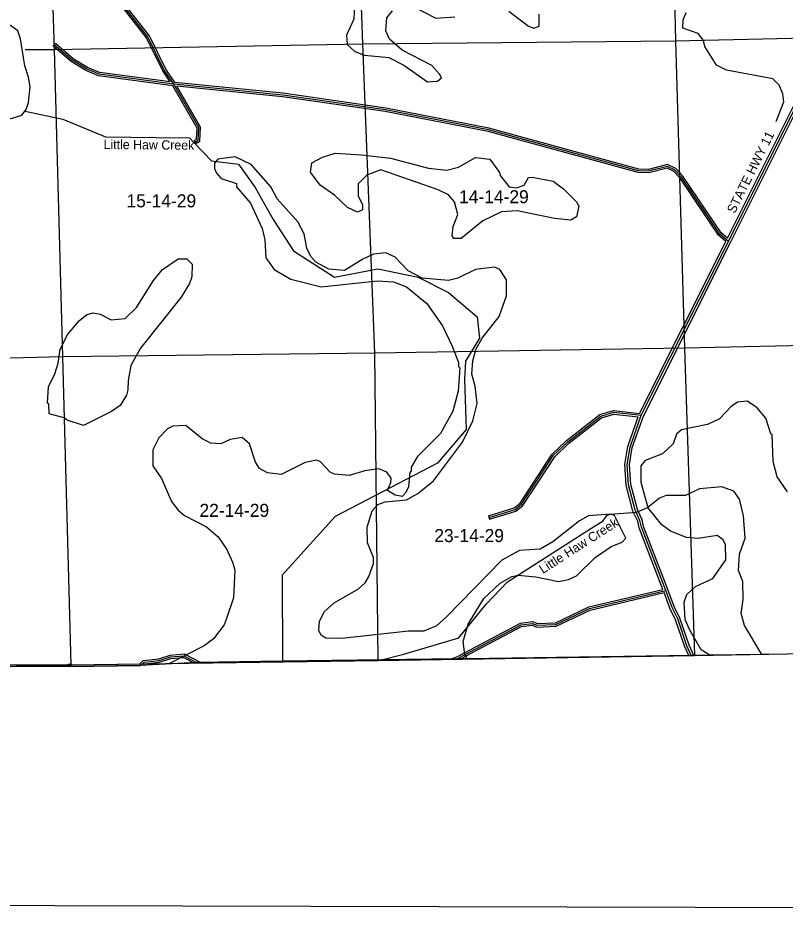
# Model space of a CAD drawing. Extents: x 457167 to 656239, y 1787309 to 1969297.
# Drawn here: x 538237 to 551499, y 1787373 to 1802811 of the extents above; entities that cross this region are included whole.
import ezdxf

# ---------------------------------------------------------------- set-up
doc = ezdxf.new("R2010")
doc.units = 0
for name, color, linetype in [('Level 1', 7, 'Continuous'), ('Level 10', 7, 'Continuous'), ('Level 2', 7, 'Continuous'), ('Level 22', 7, 'Continuous'), ('Level 23', 7, 'Continuous'), ('Level 28', 7, 'Continuous'), ('Level 31', 7, 'Continuous'), ('Level 32', 7, 'Continuous'), ('Level 34', 7, 'Continuous'), ('Level 41', 7, 'Continuous'), ('Level 5', 7, 'Continuous'), ('Level 63', 7, 'Continuous'), ('Level 7', 7, 'Continuous')]:
    doc.layers.add(name, color=color, linetype=linetype)

msp = doc.modelspace()

# ---------------------------------------------------------------- linework, layer by layer
at = {"layer": 'Level 1'}
for p, q in [((538702.035, 1807635.269), (538861.716, 1802263.689)), ((544199.322, 1802359.816), (544019.338, 1807683.474)), ((549446.786, 1807768.911), (549606.588, 1802415.358)), ((549606.588, 1802415.358), (554912.4, 1802537.764)), ((544199.322, 1802359.816), (549606.588, 1802415.358)), ((549606.588, 1802415.358), (549760.679, 1797103.914)), ((538362.173, 1802261.431), (538861.716, 1802263.689)), ((538861.716, 1802263.689), (544199.322, 1802359.816)), ((538861.716, 1802263.689), (539007.83, 1796954.308)), ((544409.155, 1797017.906), (544199.322, 1802359.816)), ((555068.435, 1797218.293), (549760.679, 1797103.914)), ((544409.155, 1797017.906), (539007.83, 1796954.308)), ((549760.679, 1797103.914), (544409.155, 1797017.906)), ((544463.32, 1791703.206), (544409.155, 1797017.906)), ((549760.679, 1797103.914), (549934.75, 1791792.318)), ((539007.83, 1796954.308), (536681.69, 1796896.937)), ((539007.83, 1796954.308), (539151.825, 1791626.914)), ((549934.75, 1791792.318), (555198.428, 1791889.001)), ((544463.32, 1791703.206), (549934.75, 1791792.318)), ((536664.716, 1791583.373), (539151.825, 1791626.914)), ((539151.825, 1791626.914), (544463.32, 1791703.206))]:
    msp.add_line(p, q, dxfattribs=at)
at = {"layer": 'Level 10'}
msp.add_lwpolyline([(551522.269, 1791814.001), (551093.262, 1791807.996), (550209.249, 1791795.984), (549877.244, 1791789.98), (546000.186, 1791735.932), (545818.184, 1791733.93), (544524.165, 1791715.913), (542812.139, 1791691.892), (541325.116, 1791671.874), (540358.103, 1791615.861), (539140.085, 1791598.846), (538079.069, 1791605.833), (536665.047, 1791615.816), (536664.819, 1791615.811)], dxfattribs=at)
at = {"layer": 'Level 22'}
for p, q in [((550520.034, 1798947.821), (553360.949, 1804642.301)), ((549011.442, 1795942.374), (550520.034, 1798947.821))]:
    msp.add_line(p, q, dxfattribs=at)
for points in [[(548922.794, 1794267.043), (548906.945, 1794300.178), (548791.515, 1794742.312), (548767.33, 1795092.553), (548818.249, 1795392.762), (549011.442, 1795942.374)], [(549436.751, 1792915.073), (549014.519, 1794008.242), (548989.982, 1794125.036), (548922.794, 1794267.043)], [(549877.732, 1791790.221), (549801.035, 1791955.523), (549643.886, 1792422.864), (549544.333, 1792623.14), (549436.751, 1792915.073)]]:
    msp.add_lwpolyline(points, dxfattribs=at)
at = {"layer": 'Level 23'}
for p, q in [((550502.28, 1799001.834), (553319.245, 1804648.311)), ((550555.828, 1798929.964), (553396.743, 1804624.444)), ((548983.35, 1795975.573), (550474.698, 1798946.666)), ((549048.335, 1795926.706), (550555.784, 1798929.876))]:
    msp.add_line(p, q, dxfattribs=at)
for points in [[(548886.635, 1794249.936), (548869.209, 1794286.371), (548751.866, 1794735.826), (548727.095, 1795094.548), (548779.381, 1795402.811), (548960.37, 1795917.7)], [(548958.879, 1794284.301), (548944.681, 1794313.986), (548831.162, 1794748.799), (548807.564, 1795090.559), (548857.116, 1795382.712), (549048.335, 1795926.706)], [(549386.569, 1792933.977), (548976.039, 1793996.851), (548951.806, 1794112.194), (548886.635, 1794249.936)], [(549474.285, 1792928.904), (549053, 1794019.635), (549028.159, 1794137.879), (548958.951, 1794284.15)], [(549834.026, 1791789.378), (549763.823, 1791940.686), (549606.845, 1792407.515), (549507.549, 1792607.275), (549408.004, 1792877.4)], [(549921.569, 1791790.781), (549838.247, 1791970.361), (549680.926, 1792438.212), (549581.116, 1792639.005), (549474.285, 1792928.904)]]:
    msp.add_lwpolyline(points, dxfattribs=at)
at = {"layer": 'Level 31'}
for p, q in [((538079.282, 1791605.884), (539140.147, 1791598.557)), ((539140.147, 1791598.557), (539138.05, 1791641.836)), ((539140.147, 1791598.557), (540358.293, 1791615.867))]:
    msp.add_line(p, q, dxfattribs=at)
for points in [[(540931.94, 1801665.826), (540765.962, 1801908.149), (540484.024, 1802483.913), (539794.388, 1803369.301), (539753.408, 1803619.605), (539711.96, 1803719.731), (539663.212, 1804136.6), (539257.932, 1805421.469), (539100.687, 1805797.225), (539067.661, 1805938.78), (538694.324, 1806623.57), (538603.077, 1806798.762), (538411.851, 1807007.722)], [(540931.94, 1801665.826), (539640.429, 1801835.999), (539423.943, 1801928.306), (539174.169, 1802078.901), (538866.425, 1802346.403)], [(550520.034, 1798947.821), (550370.23, 1799073.331), (549705.767, 1800058.456), (549589.445, 1800183.874), (549464.644, 1800242.773), (549139.234, 1800160.067), (548964.239, 1800168.931), (546373.529, 1800876.049), (544590.6, 1801222.762), (542815.395, 1801477.539), (540931.94, 1801665.826)], [(541297.275, 1800664.079), (541354.55, 1800697.643), (541363.503, 1800914.338), (540931.94, 1801665.826)], [(546380.66, 1794173.676), (546831.285, 1794314.172), (546939.96, 1794405.489), (547492.41, 1795246.04), (547734.765, 1795478.786), (548311.24, 1795927.656), (548536.208, 1795993.552), (549011.442, 1795942.374)], [(545818.359, 1791733.946), (545857.624, 1791749.102), (545959.822, 1791803.345), (546934.523, 1792321.569), (547134.522, 1792346.076), (547209.357, 1792312.406), (547534.646, 1792328.189), (548118.957, 1792601.765), (549436.751, 1792915.073)], [(540358.293, 1791615.867), (540417.146, 1791674.591), (540678.072, 1791703.606), (540874.375, 1791767.726), (541105.937, 1791787.742), (541324.645, 1791671.802)]]:
    msp.add_lwpolyline(points, dxfattribs=at)
at = {"layer": 'Level 32'}
for p, q in [((538846.744, 1802323.761), (538886.107, 1802369.046)), ((541282.107, 1800689.962), (541312.443, 1800638.196)), ((546371.73, 1794202.316), (546389.59, 1794145.035)), ((538079.49, 1791635.883), (539108.648, 1791628.776)), ((539108.085, 1791640.383), (539168.015, 1791643.288)), ((539108.648, 1791628.776), (539108.085, 1791640.383)), ((539168.71, 1791628.966), (539168.015, 1791643.288)), ((539168.71, 1791628.966), (540345.71, 1791645.691))]:
    msp.add_line(p, q, dxfattribs=at)
for points in [[(540869.188, 1801704.353), (540739.978, 1801892.996), (540458.447, 1802467.929), (539766.018, 1803356.902), (539724.362, 1803611.335), (539682.647, 1803712.107), (539633.745, 1804130.288), (539229.731, 1805411.145), (539072.041, 1805787.961), (539039.371, 1805927.996), (538667.848, 1806609.459), (538578.287, 1806781.412), (538450.624, 1806920.916)], [(540948.809, 1801694.289), (540791.946, 1801923.301), (540509.601, 1802499.897), (539822.759, 1803381.701), (539782.455, 1803627.875), (539741.275, 1803727.355), (539692.679, 1804142.911), (539286.133, 1805431.794), (539129.332, 1805806.488), (539095.952, 1805949.564), (538720.8, 1806637.681), (538627.866, 1806816.111), (538451.847, 1807008.455)], [(540913.314, 1801638.019), (539632.44, 1801806.791), (539410.248, 1801901.532), (539156.45, 1802054.552), (538846.744, 1802323.761)], [(540869.188, 1801704.353), (539648.419, 1801865.206), (539437.638, 1801955.081), (539191.887, 1802103.25), (538886.107, 1802369.046)], [(541282.107, 1800689.962), (541325.25, 1800715.246), (541333.17, 1800906.915), (540913.314, 1801638.02)], [(550502.28, 1799001.834), (550392.737, 1799093.611), (549729.342, 1800077.156), (549607.495, 1800208.529), (549467.7, 1800274.505), (549136.23, 1800190.259), (548969.003, 1800198.729), (546380.351, 1800905.285), (544595.598, 1801252.352), (542819.02, 1801507.327), (540948.808, 1801694.289)], [(550474.698, 1798946.666), (550347.722, 1799053.051), (549682.193, 1800039.756), (549571.394, 1800159.219), (549461.587, 1800211.042), (549142.236, 1800129.876), (548959.475, 1800139.133), (546366.706, 1800846.814), (544585.604, 1801193.171), (542811.77, 1801447.751), (540987.013, 1801630.169)], [(541312.443, 1800638.196), (541383.849, 1800680.041), (541393.835, 1800921.761), (540987.013, 1801630.169)], [(546371.73, 1794202.316), (546816.601, 1794341.018), (546917.3, 1794425.634), (547469.195, 1795265.339), (547715.106, 1795501.501), (548297.32, 1795954.839), (548533.494, 1796024.019), (548983.35, 1795975.573)], [(546389.59, 1794145.035), (546845.97, 1794287.326), (546962.62, 1794385.344), (547515.625, 1795226.741), (547754.423, 1795456.071), (548325.161, 1795900.472), (548538.921, 1795963.086), (548960.37, 1795917.699)], [(545731.896, 1791732.728), (545845.145, 1791776.443), (545945.749, 1791829.839), (546925.352, 1792350.67), (547139.19, 1792376.874), (547215.098, 1792342.72), (547527.283, 1792357.867), (548109.024, 1792630.241), (549386.57, 1792933.977)], [(545894.614, 1791734.771), (545973.896, 1791776.851), (546943.695, 1792292.468), (547129.855, 1792315.28), (547203.616, 1792282.091), (547542.009, 1792298.51), (548128.891, 1792573.29), (549408.005, 1792877.401)], [(540345.71, 1791645.691), (540403.391, 1791703.248), (540671.69, 1791733.081), (540868.348, 1791797.317), (541112.17, 1791818.393), (541386.993, 1791672.707)], [(540403.39, 1791618.484), (540430.901, 1791645.936), (540684.455, 1791674.13), (540880.404, 1791738.135), (541099.704, 1791757.091), (541266.826, 1791668.497)]]:
    msp.add_lwpolyline(points, dxfattribs=at)
at = {"layer": 'Level 5'}
for points in [[(536692.64, 1800325.105), (536692.921, 1800325.298), (536868.532, 1800499.803), (537043.954, 1800615.957), (537678.56, 1800939.04), (538304.368, 1801128.78), (538379.728, 1801228.592), (538421.768, 1801345.165), (538447.655, 1801620.199), (538423.204, 1801786.991), (538357.11, 1801978.924), (538283.585, 1802446.01), (538234.023, 1802587.891), (538109.24, 1802679.981), (537784.683, 1802847.73)], [(551342.098, 1801020.568), (551476.557, 1801361.935), (551460.315, 1801495.377), (551394.113, 1801645.628), (551286.07, 1801754.359), (550486.276, 1801906.961), (550311.473, 1801990.881), (550112.447, 1802316.623), (550087.735, 1802416.754), (549996.463, 1802542.055), (549729.998, 1802634.603), (549738.757, 1802776.326), (549789.196, 1802901.208)], [(538361.366, 1801197.471), (539016.365, 1801058.329), (539753.738, 1800753.491), (540629.758, 1800745.326), (541201.015, 1800738.114), (541281.095, 1800654.597)], [(541281.095, 1800654.597), (541586.167, 1800337.307), (542051.765, 1800283.161), (542337.455, 1799879.393), (542649.167, 1799328.644), (543001.714, 1798783.956), (543709.391, 1798332.02), (544456.798, 1798474.508), (545153.616, 1798331.35), (545683.011, 1798062.52), (546173.723, 1797646.543), (546213.435, 1797272.983), (545974.745, 1796876.605), (545959.145, 1796559.205), (545988.485, 1795694.417), (545488.436, 1795116.634), (543721.52, 1794195.01), (542803.987, 1793179.984), (542812.24, 1791692.003)], [(551094.271, 1791808.01), (550797.473, 1792310.819), (550739.77, 1792519.421), (550773.898, 1792761.076), (550766.545, 1793069.521), (550692.102, 1793261.512), (550709.7, 1793544.887), (550810.619, 1793819.652), (550778.485, 1794203.218), (550712.74, 1794495.221), (550613.128, 1794628.922), (550404.954, 1794704.611), (550021.379, 1794672.476), (549779.236, 1794556.551), (549445.791, 1794557.597), (549328.95, 1794507.965), (549128.358, 1794350.2)], [(548143.527, 1793986.542), (548352.359, 1794119.267), (548419.309, 1794210.739), (548477.76, 1794235.581)], [(548477.76, 1794235.581), (548928.016, 1794267.496), (549128.358, 1794350.2)], [(544524.946, 1791715.925), (544905.995, 1791815.911), (545861.842, 1792098.896), (546329.729, 1792679.688), (546702.963, 1793064.039), (548139.21, 1793985.664)]]:
    msp.add_lwpolyline(points, dxfattribs=at)
at = {"layer": 'Level 63'}
msp.add_lwpolyline([(536651.603, 1787478.526), (576514.525, 1787372.776), (576611.219, 1832825.663), (536796.799, 1832931.691), (536651.603, 1787478.526)], dxfattribs=at)
at = {"layer": 'Level 7'}
for points in [[(544054.227, 1803044.53), (544045.07, 1802786.096), (543919.14, 1802511.43), (543926.992, 1802353.007), (544059.975, 1802227.537), (544226.509, 1802168.658), (544651.525, 1802125.603), (544909.53, 1801991.404), (545317.09, 1801706.665), (545492.182, 1801714.447), (545559.073, 1801772.599), (545525.921, 1801839.39), (545393.028, 1801989.87), (544876.998, 1802249.927), (544660.882, 1802442.348), (544594.65, 1802584.299), (544612.008, 1802809.313), (544712.469, 1802934.026)], [(545079.464, 1802999.571), (545462.311, 1802806.593), (545787.516, 1802830.587)], [(546721.48, 1802927.651), (547062.447, 1802668.121), (547154.049, 1802634.481), (547245.85, 1802667.523), (547246.538, 1802875.936)], [(548477.76, 1794235.581), (548102.534, 1794203.415), (547943.883, 1794120.582), (547484.209, 1793755.221), (547267.067, 1793630.856), (546908.512, 1793607.001), (546599.549, 1793441.255), (545646.064, 1792460.609), (545470.513, 1792302.774), (545253.48, 1792211.76), (544986.716, 1792212.616), (543835.88, 1792082.891), (543560.816, 1792092.117), (543485.925, 1792134.057), (543436.163, 1792217.548), (543453.361, 1792384.241), (543537.281, 1792550.704), (543704.462, 1792700.208), (544122.066, 1792940.647), (544239.097, 1793048.631), (544306.147, 1793156.803), (544381.896, 1793381.657), (544382.225, 1793481.689), (544283.011, 1793740.411), (544275.518, 1794007.206), (544359.767, 1794290.381), (544460.167, 1794398.423), (544585.369, 1794448.046), (544952.264, 1794480.211), (545152.696, 1794587.965), (545420.148, 1794812.191), (545922.449, 1795477.498), (546098.688, 1795843.736), (546174.666, 1796143.581), (546142.303, 1796443.815), (546084.6, 1796652.387), (546102.028, 1796885.771), (546152.637, 1797077.345), (546261.657, 1797277.059), (546554.608, 1797651.268), (546680.796, 1798009.346), (546681.684, 1798284.44), (546565.53, 1798459.861), (546473.958, 1798501.841), (546148.714, 1798461.166), (545839.81, 1798312.13), (545681.258, 1798270.937), (545222.931, 1798314.092), (544981.566, 1798439.891), (544757.24, 1798674.022), (544599.077, 1798749.571), (544382.245, 1798725.248), (544198.582, 1798642.475), (543881.18, 1798443.388), (543614.485, 1798469.245), (543389.8, 1798586.674), (543298.428, 1798687.004), (543232.155, 1798828.946), (543182.962, 1799079.199), (543075.239, 1799287.931), (542718.03, 1799680.882), (542610.336, 1799889.654), (542269.767, 1800274.196), (541995.091, 1800408.465), (541694.857, 1800367.73), (541636.267, 1800301.228), (541636.008, 1800209.537), (541669.06, 1800126.036), (541752.131, 1800034.076), (542018.626, 1799949.868), (542018.467, 1799891.517), (542259.303, 1799607.326), (542458, 1799173.181), (542507.363, 1798972.949), (542523.046, 1798664.475), (542664.15, 1798463.943), (542955.356, 1798296.304), (543480.116, 1798161.229), (544455.83, 1798266.492), (544730.854, 1798248.966), (544955.678, 1798164.886), (545304.886, 1797872.006), (545578.735, 1797487.654), (545744.35, 1797137.011), (545851.805, 1796853.218), (545851.615, 1796786.526), (545876.526, 1796761.446), (545850.24, 1796361.371), (545757.421, 1796011.544), (545539.472, 1795628.756), (545146.39, 1795229.865), (545037.43, 1795046.821), (545037.23, 1794980.13), (545012.13, 1794955.189), (544986.332, 1794705.195), (544944.323, 1794605.292), (544877.432, 1794538.831), (544760.79, 1794564.2), (544627.637, 1794639.649), (544686.457, 1794781.172), (544686.716, 1794856.203)], [(551167.345, 1795894.278), (551009.55, 1796078.169), (550843.186, 1796187.089), (550676.395, 1796170.946), (550567.793, 1796096.244), (550367.032, 1795880.158), (550158.3, 1795780.774), (549707.844, 1795690.507), (549624.254, 1795615.746), (549565.345, 1795449.222), (549381.383, 1795274.747), (549080.92, 1795158.981), (549005.6, 1795067.509), (549004.682, 1794784.075), (549128.358, 1794350.2)], [(544686.716, 1794856.203), (544611.985, 1794956.464), (544478.801, 1795015.243), (544236.948, 1794982.68), (543961.585, 1794900.205), (543711.571, 1794925.992), (543636.64, 1794959.602), (543470.465, 1795135.182), (543403.914, 1795168.732), (543203.711, 1795127.699), (542786.207, 1794920.601), (542552.883, 1794946.358), (542411.4, 1795021.848), (542345.068, 1795130.419), (542237.714, 1795447.552), (542112.99, 1795556.312), (541904.488, 1795523.629), (541745.876, 1795449.126), (541570.844, 1795458.014), (541421.02, 1795533.533), (541138.334, 1795767.834), (540913.19, 1795751.881), (540821.36, 1795710.489), (540670.819, 1795552.595), (540570.1, 1795344.481), (540569.212, 1795069.376), (540718.576, 1794852.175), (540892.363, 1794451.481), (541008.616, 1794301.04), (541116.689, 1794209.01), (541499.536, 1794016.061), (541699.051, 1793840.351), (541848.415, 1793623.12), (541947.769, 1793406.078), (541989.021, 1793272.566), (541962.475, 1792789.128), (541836.217, 1792414.381), (541802.577, 1792322.82), (541618.427, 1792081.653), (541459.616, 1791957.1), (540844.34, 1791644.026)], [(551538.422, 1794617.613), (551364.177, 1794876.626), (551290.003, 1795143.618), (551274.809, 1795602.146), (551249.828, 1795618.915), (551167.345, 1795894.278)], [(546005.01, 1791736), (545960.785, 1791809.362), (545936.492, 1792034.546), (546020.81, 1792334.391), (546288.98, 1792775.361), (546573.262, 1793041.209), (546773.694, 1793157.263), (546882.165, 1793181.945), (547190.51, 1793147.618), (547582.047, 1793071.351), (547757.21, 1793104.134), (547890.821, 1793170.406), (548216.953, 1793486.136), (548492.635, 1793676.992), (548684.627, 1793751.396), (548743.177, 1793817.917), (548552.691, 1794210.311), (548477.76, 1794235.581), (548477.76, 1794235.581)], [(550198.528, 1791795.791), (550045.825, 1791888.054), (549846.9, 1792238.826), (549772.436, 1792414.118), (549756.703, 1792714.293), (549798.813, 1792847.546), (549949.294, 1792980.429), (550249.857, 1793121.205), (550475.947, 1793445.602), (550468.465, 1793704.056), (550427.043, 1793787.547), (550327.241, 1793862.867), (549993.626, 1793813.932), (549793.623, 1793831.231), (549518.848, 1793940.478), (549369.155, 1794049.338), (549128.358, 1794350.2)]]:
    msp.add_lwpolyline(points, dxfattribs=at)
for points in [[(545900.325, 1798995.511), (545775.283, 1798995.899), (545742.102, 1799046.02), (545759.26, 1799204.372), (545843.32, 1799412.486), (545785.647, 1799629.429), (545677.674, 1799754.83), (545502.87, 1799838.749), (544511.962, 1800183.672), (544269.92, 1800092.757), (544119.369, 1799943.193), (544118.68, 1799726.45), (544193.253, 1799584.479), (544192.964, 1799492.777), (544109.463, 1799451.356), (543934.67, 1799535.275), (543710.274, 1799744.406), (543460.739, 1799920.285), (543294.734, 1800145.886), (543320.233, 1800304.209), (543503.955, 1800403.653), (543720.897, 1800469.626), (544179.335, 1800443.181), (544679.313, 1800383.227), (545337.355, 1800214.402), (545654.04, 1800180.046), (545854.232, 1800229.439), (546146.565, 1800395.215), (546396.549, 1800369.428), (546562.524, 1800135.486), (546570.695, 1800085.436), (546728.499, 1799893.175), (546853.48, 1799876.116), (546986.992, 1799917.368), (547062.442, 1800050.521), (547129.163, 1800058.632), (547487.4, 1799990.796), (547670.373, 1799856.856), (547894.759, 1799631.055), (547936.18, 1799555.904), (547893.911, 1799372.631), (547793.71, 1799314.579), (547510.345, 1799340.496), (546868.875, 1799475.94), (546593.74, 1799460.116), (546276.437, 1799302.74), (545900.325, 1798995.511)], [(539371.007, 1795765.112), (539087.872, 1795857.73), (539037.98, 1795899.58), (538779.786, 1795967.088), (538771.975, 1796133.841), (538747.004, 1796150.58), (538764.591, 1796433.985), (538873.68, 1796658.7), (538932.62, 1796841.903), (538966.718, 1797083.557), (539100.947, 1797341.562), (539301.778, 1797582.659), (539427.149, 1797682.301), (539535.62, 1797715.313), (539660.593, 1797689.915), (539852.006, 1797589.256), (540093.82, 1797613.489), (540286.181, 1797804.634), (540579.42, 1798270.515), (540738.431, 1798461.76), (541005.784, 1798644.306), (541155.836, 1798643.817), (541247.238, 1798551.827), (541246.55, 1798335.084), (541204.48, 1798218.501), (541062.041, 1797985.546), (540358.979, 1797104.124), (540191.27, 1796804.568), (540140.441, 1796546.313), (540139.913, 1796379.581), (540114.613, 1796287.949), (540005.683, 1796113.245), (539855.272, 1796005.331), (539371.007, 1795765.112)]]:
    msp.add_lwpolyline(points, close=True, dxfattribs=at)

# ---------------------------------------------------------------- texts
at = {"layer": 'Level 2'}
for s, p in [('15-14-29', (540114.3, 1799536.104)), ('14-14-29', (545863.05, 1799607.094)), ('22-14-29', (541375.849, 1794186.73)), ('23-14-29', (545434.925, 1793750.813))]:
    msp.add_text(s, height=225, dxfattribs=at).set_placement(p)
at = {"layer": 'Level 28'}
msp.add_text('STATE HWY 11', height=160, rotation=63.4853111, dxfattribs=at).set_placement((550627.881, 1799416.962))
at = {"layer": 'Level 34'}
for rotation, p in [(63.3449472, (549783.347, 1797463.191)), (70.6323556, (548889.975, 1795559.127)), (291.1182889, (549174.143, 1793560.28)), (288.5852889, (549675.379, 1792289.995))]:
    msp.add_text('STATE HWY 11', height=25, rotation=rotation, dxfattribs=at).set_placement(p)
at = {"layer": 'Level 41'}
for rotation, p in [(359.4651945, (539716.55, 1800544.996)), (32.6872361, (547311.734, 1793196.714))]:
    msp.add_text('Little Haw Creek', height=160, rotation=rotation, dxfattribs=at).set_placement(p)

doc.saveas('drawing.dxf')
